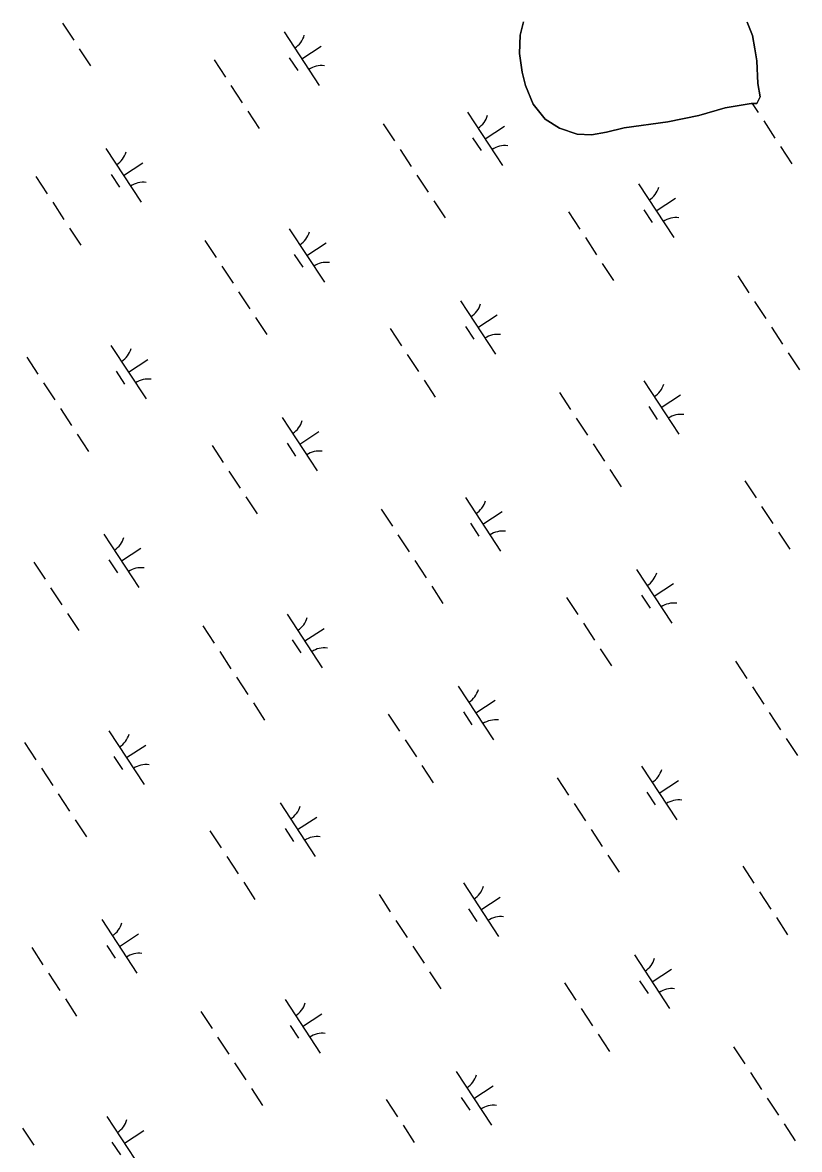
# Model space of a CAD drawing. Extents: x 3945642 to 3966284, y 206476 to 228921.
# Drawn here: x 3951878 to 3952484, y 220097 to 220977 of the extents above; entities that cross this region are included whole.
import ezdxf

# ---------------------------------------------------------------- set-up
doc = ezdxf.new("R2010")
doc.units = 0
doc.layers.add('V-TOPO-SHOR', color=7, linetype='Continuous')
doc.layers.add('V-WETL-SWMP', color=7, linetype='Continuous')

msp = doc.modelspace()

# ---------------------------------------------------------------- linework, layer by layer
at = {"layer": 'V-TOPO-SHOR'}
for points in [[(3952446.31, 220913.65), (3952425.97, 220910.25), (3952405.65, 220904.22), (3952381.37, 220899.48), (3952347.25, 220894.68), (3952333.48, 220891.32), (3952321.68, 220889.28), (3952310.51, 220889.87), (3952296.69, 220894.39), (3952285.48, 220901.54), (3952276.22, 220913.31), (3952270.23, 220927.72), (3952267.54, 220938.21), (3952265.48, 220952.65), (3952266.05, 220967.1), (3952268.62, 220977.62)], [(3952443.31, 220977.33), (3952447.31, 220966.85), (3952449.34, 220956.36), (3952450.71, 220947.17), (3952451.47, 220929.44), (3952453.5, 220918.95), (3952450.9, 220913.68), (3952446.31, 220913.65)]]:
    msp.add_lwpolyline(points, dxfattribs=at)
at = {"layer": 'V-WETL-SWMP'}
for p, q in [((3951908.83, 220976.57), (3951917.6, 220963.19)), ((3952268.62, 220977.62), (3952266.05, 220967.1)), ((3952447.31, 220966.85), (3952443.31, 220977.33)), ((3952081.91, 220969.62), (3952109.31, 220927.8)), ((3952266.05, 220967.1), (3952265.48, 220952.65)), ((3952449.34, 220956.36), (3952447.31, 220966.85)), ((3951921.98, 220956.5), (3951930.75, 220943.12)), ((3952095.61, 220948.71), (3952110.66, 220958.58)), ((3952450.71, 220947.17), (3952449.34, 220956.36)), ((3952027.22, 220947.79), (3952035.98, 220934.4)), ((3952085.87, 220949.5), (3952092.44, 220939.47)), ((3952265.48, 220952.65), (3952267.54, 220938.21)), ((3952451.47, 220929.44), (3952450.71, 220947.17)), ((3952267.54, 220938.21), (3952270.23, 220927.72)), ((3952453.5, 220918.95), (3952451.47, 220929.44)), ((3952040.37, 220927.71), (3952049.13, 220914.33)), ((3952270.23, 220927.72), (3952276.22, 220913.31)), ((3952276.22, 220913.31), (3952285.48, 220901.54)), ((3952425.97, 220910.25), (3952446.31, 220913.65)), ((3952446.31, 220913.65), (3952450.9, 220913.68)), ((3952447.28, 220913.66), (3952451.78, 220906.79)), ((3952450.9, 220913.68), (3952453.5, 220918.95)), ((3952053.52, 220907.64), (3952062.29, 220894.25)), ((3952224.98, 220907.08), (3952252.38, 220865.26)), ((3952381.38, 220899.48), (3952405.65, 220904.22)), ((3952405.65, 220904.22), (3952425.97, 220910.25)), ((3952159.19, 220897.96), (3952167.95, 220884.57)), ((3952238.68, 220886.17), (3952253.74, 220896.03)), ((3952285.48, 220901.54), (3952296.69, 220894.38)), ((3952296.69, 220894.38), (3952310.51, 220889.87)), ((3952333.48, 220891.32), (3952347.25, 220894.68)), ((3952347.25, 220894.68), (3952381.38, 220899.48)), ((3952456.16, 220900.09), (3952464.93, 220886.71)), ((3952228.94, 220886.96), (3952235.51, 220876.92)), ((3952310.51, 220889.87), (3952321.67, 220889.28)), ((3952321.67, 220889.28), (3952333.48, 220891.32)), ((3951942.77, 220878.47), (3951970.17, 220836.65)), ((3952172.34, 220877.88), (3952181.11, 220864.5)), ((3952469.32, 220880.02), (3952478.08, 220866.64)), ((3951956.47, 220857.56), (3951971.53, 220867.42)), ((3951888.08, 220856.64), (3951896.84, 220843.25)), ((3951946.73, 220858.35), (3951953.3, 220848.31)), ((3952185.49, 220857.81), (3952194.26, 220844.42)), ((3952358.57, 220850.86), (3952385.97, 220809.03)), ((3951901.23, 220836.56), (3951910, 220823.18)), ((3952198.64, 220837.73), (3952207.41, 220824.35)), ((3952372.27, 220829.94), (3952387.32, 220839.81)), ((3952303.87, 220829.02), (3952312.64, 220815.64)), ((3952362.52, 220830.74), (3952369.1, 220820.7)), ((3951914.38, 220816.48), (3951923.15, 220803.1)), ((3952085.84, 220815.93), (3952113.24, 220774.11)), ((3952020.05, 220806.81), (3952028.82, 220793.42)), ((3952317.03, 220808.94), (3952325.79, 220795.56)), ((3952099.54, 220795.02), (3952114.6, 220804.88)), ((3952089.8, 220795.81), (3952096.38, 220785.77)), ((3952330.18, 220788.87), (3952338.95, 220775.48)), ((3952033.2, 220786.73), (3952041.97, 220773.35)), ((3952435.85, 220779.19), (3952444.61, 220765.81)), ((3952046.35, 220766.66), (3952055.12, 220753.27)), ((3952219.43, 220759.71), (3952246.83, 220717.88)), ((3952449, 220759.11), (3952457.77, 220745.73)), ((3952059.5, 220746.58), (3952068.27, 220733.2)), ((3952233.13, 220738.79), (3952248.18, 220748.66)), ((3952164.74, 220737.87), (3952173.5, 220724.48)), ((3952223.39, 220739.58), (3952229.96, 220729.55)), ((3952462.15, 220739.04), (3952470.92, 220725.66)), ((3951946.7, 220724.78), (3951974.1, 220682.96)), ((3952475.3, 220718.96), (3952484.07, 220705.58)), ((3951880.91, 220715.66), (3951889.68, 220702.27)), ((3951960.4, 220703.87), (3951975.46, 220713.73)), ((3952177.89, 220717.79), (3952186.66, 220704.41)), ((3951950.66, 220704.66), (3951957.24, 220694.62)), ((3951894.06, 220695.58), (3951902.83, 220682.2)), ((3952191.04, 220697.72), (3952199.81, 220684.33)), ((3952362.5, 220697.16), (3952389.9, 220655.34)), ((3952296.71, 220688.04), (3952305.48, 220674.66)), ((3952376.2, 220676.25), (3952391.26, 220686.12)), ((3951907.21, 220675.5), (3951915.98, 220662.12)), ((3952366.46, 220677.04), (3952373.04, 220667)), ((3952080.29, 220668.55), (3952107.69, 220626.73)), ((3952309.86, 220667.96), (3952318.63, 220654.58)), ((3952093.99, 220647.64), (3952109.05, 220657.51)), ((3951920.36, 220655.43), (3951929.13, 220642.04)), ((3952084.25, 220648.43), (3952090.82, 220638.39)), ((3952323.01, 220647.89), (3952331.78, 220634.5)), ((3952025.6, 220646.72), (3952034.36, 220633.33)), ((3952038.75, 220626.64), (3952047.52, 220613.26)), ((3952336.16, 220627.81), (3952344.93, 220614.43)), ((3952441.39, 220619.1), (3952450.16, 220605.72)), ((3952051.9, 220606.56), (3952060.67, 220593.18)), ((3952223.36, 220606.01), (3952250.76, 220564.19)), ((3952157.57, 220596.89), (3952166.34, 220583.5)), ((3952237.06, 220585.1), (3952252.12, 220594.96)), ((3952454.55, 220599.02), (3952463.31, 220585.64)), ((3952227.32, 220585.89), (3952233.9, 220575.85)), ((3951941.15, 220577.4), (3951968.55, 220535.58)), ((3952467.7, 220578.95), (3952476.47, 220565.56)), ((3952170.72, 220576.81), (3952179.49, 220563.43)), ((3951954.85, 220556.49), (3951969.91, 220566.35)), ((3951886.46, 220555.56), (3951895.23, 220542.18)), ((3951945.11, 220557.28), (3951951.68, 220547.24)), ((3952183.87, 220556.74), (3952192.64, 220543.35)), ((3952356.95, 220549.79), (3952384.35, 220507.96)), ((3951899.61, 220535.49), (3951908.38, 220522.11)), ((3952197.02, 220536.66), (3952205.79, 220523.28)), ((3952370.65, 220528.87), (3952385.7, 220538.74)), ((3952302.26, 220527.95), (3952311.02, 220514.56)), ((3952360.91, 220529.66), (3952367.48, 220519.63)), ((3951912.76, 220515.41), (3951921.53, 220502.03)), ((3952084.22, 220514.86), (3952111.62, 220473.04)), ((3952315.41, 220507.87), (3952324.18, 220494.49)), ((3952018.43, 220505.74), (3952027.2, 220492.35)), ((3952097.92, 220493.95), (3952112.98, 220503.81)), ((3952088.18, 220494.74), (3952094.76, 220484.7)), ((3952031.58, 220485.66), (3952040.35, 220472.28)), ((3952328.56, 220487.8), (3952337.33, 220474.41)), ((3952434.23, 220478.12), (3952443, 220464.74)), ((3952044.73, 220465.59), (3952053.5, 220452.2)), ((3952217.81, 220458.63), (3952245.21, 220416.81)), ((3952447.38, 220458.04), (3952456.15, 220444.66)), ((3952057.89, 220445.51), (3952066.65, 220432.13)), ((3952231.51, 220437.72), (3952246.57, 220447.59)), ((3952163.12, 220436.8), (3952171.89, 220423.41)), ((3952221.77, 220438.51), (3952228.34, 220428.48)), ((3952460.53, 220437.97), (3952469.3, 220424.58)), ((3951945.09, 220423.71), (3951972.48, 220381.89)), ((3951879.29, 220414.58), (3951888.06, 220401.2)), ((3951958.78, 220402.8), (3951973.84, 220412.66)), ((3952176.27, 220416.72), (3952185.04, 220403.34)), ((3952473.68, 220417.89), (3952482.45, 220404.51)), ((3951949.04, 220403.59), (3951955.62, 220393.55)), ((3951892.44, 220394.51), (3951901.21, 220381.13)), ((3952189.42, 220396.65), (3952198.19, 220383.26)), ((3952360.88, 220396.09), (3952388.28, 220354.27)), ((3952295.09, 220386.97), (3952303.86, 220373.58)), ((3952374.58, 220375.18), (3952389.64, 220385.04)), ((3952364.84, 220375.97), (3952371.42, 220365.93)), ((3951905.59, 220374.43), (3951914.36, 220361.05)), ((3952078.67, 220367.48), (3952106.07, 220325.66)), ((3952308.24, 220366.89), (3952317.01, 220353.51)), ((3951918.75, 220354.36), (3951927.51, 220340.97)), ((3952092.37, 220346.57), (3952107.43, 220356.43)), ((3952023.98, 220345.65), (3952032.75, 220332.26)), ((3952082.63, 220347.36), (3952089.2, 220337.32)), ((3952321.39, 220346.82), (3952330.16, 220333.43)), ((3952037.13, 220325.57), (3952045.9, 220312.19)), ((3952334.54, 220326.74), (3952343.31, 220313.36)), ((3952439.78, 220318.03), (3952448.54, 220304.65)), ((3952050.28, 220305.49), (3952059.05, 220292.11)), ((3952221.74, 220304.94), (3952249.14, 220263.12)), ((3952155.95, 220295.82), (3952164.72, 220282.43)), ((3952452.93, 220297.95), (3952461.7, 220284.57)), ((3952235.44, 220284.03), (3952250.5, 220293.89)), ((3952225.7, 220284.82), (3952232.28, 220274.78)), ((3952466.08, 220277.88), (3952474.85, 220264.49)), ((3951939.53, 220276.33), (3951966.93, 220234.51)), ((3952169.1, 220275.74), (3952177.87, 220262.36)), ((3951953.23, 220255.42), (3951968.29, 220265.28)), ((3951884.84, 220254.49), (3951893.61, 220241.11)), ((3951943.49, 220256.21), (3951950.07, 220246.17)), ((3952182.25, 220255.67), (3952191.02, 220242.28)), ((3952355.33, 220248.72), (3952382.73, 220206.89)), ((3951897.99, 220234.42), (3951906.76, 220221.03)), ((3952195.41, 220235.59), (3952204.17, 220222.21)), ((3952369.03, 220227.8), (3952384.09, 220237.67)), ((3952300.64, 220226.88), (3952309.41, 220213.49)), ((3952359.29, 220228.59), (3952365.86, 220218.56)), ((3951911.14, 220214.34), (3951919.91, 220200.96)), ((3952082.61, 220213.79), (3952110.01, 220171.97)), ((3952016.81, 220204.67), (3952025.58, 220191.28)), ((3952096.31, 220192.88), (3952111.36, 220202.74)), ((3952313.79, 220206.8), (3952322.56, 220193.42)), ((3952086.56, 220193.67), (3952093.14, 220183.63)), ((3952029.96, 220184.59), (3952038.73, 220171.21)), ((3952326.94, 220186.73), (3952335.71, 220173.34)), ((3952432.61, 220177.05), (3952441.38, 220163.67)), ((3952043.12, 220164.51), (3952051.88, 220151.13)), ((3952216.19, 220157.56), (3952243.59, 220115.74)), ((3952445.76, 220156.97), (3952454.53, 220143.59)), ((3952229.89, 220136.65), (3952244.95, 220146.52)), ((3952056.27, 220144.44), (3952065.04, 220131.06)), ((3952220.15, 220137.44), (3952226.73, 220127.4)), ((3952161.5, 220135.73), (3952170.27, 220122.34)), ((3952458.91, 220136.9), (3952467.68, 220123.51)), ((3951943.47, 220122.64), (3951970.87, 220080.81)), ((3951877.67, 220113.51), (3951886.44, 220100.13)), ((3951957.17, 220101.73), (3951972.22, 220111.59)), ((3952174.65, 220115.65), (3952183.42, 220102.27)), ((3952472.07, 220116.82), (3952480.83, 220103.44)), ((3951947.42, 220102.52), (3951954, 220092.48))]:
    msp.add_line(p, q, dxfattribs=at)
for centre, start, end in [((3952080.67, 220971.95), 302.45745, 344.00111), ((3952110.94, 220925.74), 82.45745, 124.00111), ((3952223.74, 220909.41), 302.45745, 344.00111), ((3952254.02, 220863.2), 82.45745, 124.00111), ((3951941.53, 220880.8), 302.45745, 344.00111), ((3951971.8, 220834.59), 82.45745, 124.00111), ((3952357.33, 220853.18), 302.45745, 344.00111), ((3952387.6, 220806.97), 82.45745, 124.00111), ((3952084.6, 220818.25), 302.45745, 344.00111), ((3952114.88, 220772.04), 82.45745, 124.00111), ((3952218.19, 220762.03), 302.45745, 344.00111), ((3952248.46, 220715.82), 82.45745, 124.00111), ((3951945.47, 220727.1), 302.45745, 344.00111), ((3951975.74, 220680.89), 82.45745, 124.00111), ((3952361.26, 220699.49), 302.45745, 344.00111), ((3952079.05, 220670.88), 302.45745, 344.00111), ((3952391.54, 220653.28), 82.45745, 124.00111), ((3952109.32, 220624.67), 82.45745, 124.00111), ((3952222.12, 220608.33), 302.45745, 344.00111), ((3952252.4, 220562.13), 82.45745, 124.00111), ((3951939.91, 220579.73), 302.45745, 344.00111), ((3951970.19, 220533.52), 82.45745, 124.00111), ((3952355.71, 220552.11), 302.45745, 344.00111), ((3952385.98, 220505.9), 82.45745, 124.00111), ((3952082.99, 220517.18), 302.45745, 344.00111), ((3952113.26, 220470.97), 82.45745, 124.00111), ((3952216.57, 220460.96), 302.45745, 344.00111), ((3952246.84, 220414.75), 82.45745, 124.00111), ((3951943.85, 220426.03), 302.45745, 344.00111), ((3951974.12, 220379.82), 82.45745, 124.00111), ((3952359.65, 220398.42), 302.45745, 344.00111), ((3952389.92, 220352.21), 82.45745, 124.00111), ((3952077.43, 220369.81), 302.45745, 344.00111), ((3952107.71, 220323.6), 82.45745, 124.00111), ((3952220.51, 220307.26), 302.45745, 344.00111), ((3952250.78, 220261.05), 82.45745, 124.00111), ((3951938.29, 220278.65), 302.45745, 344.00111), ((3951968.57, 220232.44), 82.45745, 124.00111), ((3952354.09, 220251.04), 302.45745, 344.00111), ((3952384.36, 220204.83), 82.45745, 124.00111), ((3952081.37, 220216.11), 302.45745, 344.00111), ((3952111.64, 220169.9), 82.45745, 124.00111), ((3952214.95, 220159.89), 302.45745, 344.00111), ((3952245.23, 220113.68), 82.45745, 124.00111), ((3951942.23, 220124.96), 302.45745, 344.00111)]:
    msp.add_arc(centre, 17.62, start, end, dxfattribs=at)

doc.saveas('drawing.dxf')
